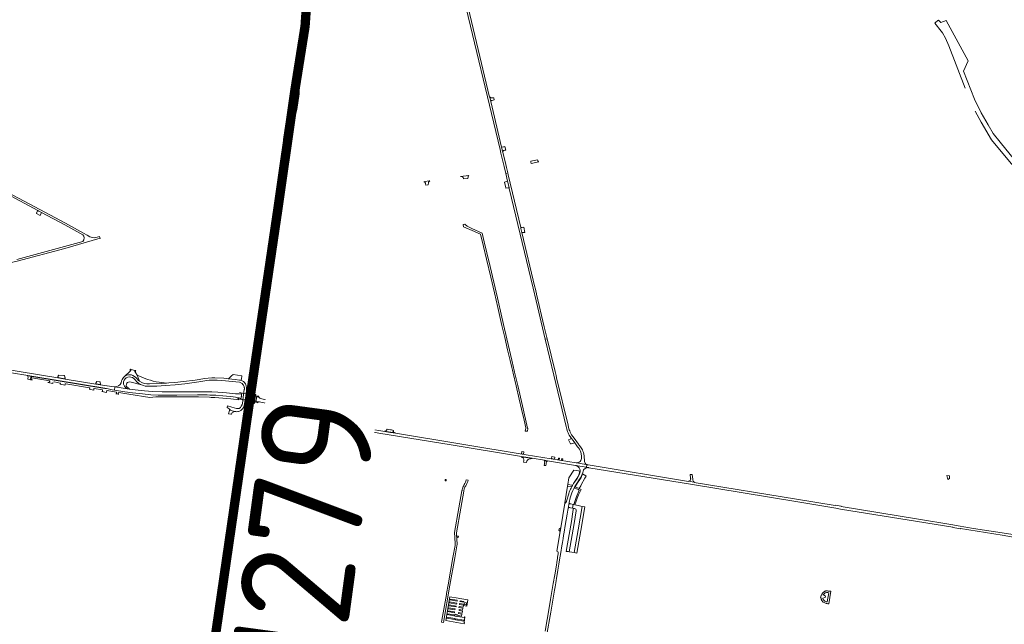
# Model space of a CAD drawing. Header units: metres. Extents: x 166325 to 190320, y 381923 to 404576.
# Tile 689 of 1056: x 173423 to 175004, y 392980 to 393951. Entities that reach past the tile are written whole.
import ezdxf

# ---------------------------------------------------------------- set-up
doc = ezdxf.new("R2010")
doc.units = ezdxf.units.M
for name, color, linetype, lineweight in [('B-WE-OG-WATER_BEEK-GV', 8, 'Continuous', 18), ('B-WE-VH-VERHARDING_ASFALT-GV', 8, 'Continuous', 18), ('B-WE-VH-VERHARDING_BETON-GV', 8, 'Continuous', 18), ('B-WE-VH-VERHARDING_BETONSTRAATSTEEN-GV', 8, 'Continuous', 18), ('B-WE-VH-VERHARDING_GESLOTEN-GV', 8, 'Continuous', 18), ('B-WE-VH-VERHARDING_HALFVERHARDING-GV', 8, 'Continuous', 18), ('B-WE-VH-VERHARDING_N-WEG', 8, 'Continuous', 18), ('B-WE-VH-VERHARDING_STRAATBAKSTEEN-GV', 8, 'Continuous', 18), ('X-XX-AL-TEKENBLAD-T50', 4, 'Continuous', 50)]:
    doc.layers.add(name, color=color, linetype=linetype, lineweight=lineweight)
doc.styles.add('NLCS-ISO-M500-T50', font='NLCS-ISO.ttf', dxfattribs={"height": 2.5})

msp = doc.modelspace()

# ---------------------------------------------------------------- linework, layer by layer
at = {"layer": 'B-WE-OG-WATER_BEEK-GV', "flags": 128}
for points in [[(175034.376, 393709.429), (174997.096, 393754.862), (174986.182, 393768.848), (174978.013, 393782.385), (174966.877, 393801.989), (174956.272, 393824.013), (174938.526, 393868.783), (174945.902, 393885.418), (174910.638, 393950.269), (174901.766, 393946.761), (174898.024, 393950.659), (174897.078, 393949.923), (174896.897, 393950.108), (174893.212, 393946.839), (174893.389, 393946.65), (174892.326, 393945.707)], [(174892.326, 393945.707), (174902.435, 393932.977), (174904.444, 393930.096), (174909.538, 393921.634), (174914.953, 393909.685), (174940.966, 393841.383)], [(174957.077, 393804.446), (174966.793, 393786.954), (174983.56, 393758.224), (174999.089, 393739.668), (175015.45, 393720.116), (175053.823, 393674.263), (175069.428, 393656.347), (175079.446, 393646.114), (175113.532, 393612.094), (175133.162, 393592.501), (175142.083, 393583.598), (175158.272, 393567.398), (175192.448, 393533.083), (175193.307, 393532.19), (175201.776, 393523.865), (175256.749, 393462.868), (175285.01, 393431.983), (175292.175, 393424.61), (175315.379, 393399.935), (175320.965, 393394.983), (175390.783, 393324.239), (175435.5, 393279.357)]]:
    msp.add_lwpolyline(points, dxfattribs=at)
at = {"layer": 'B-WE-VH-VERHARDING_ASFALT-GV', "flags": 128}
for points in [[(174132.775, 394014.538), (174129.618, 394013.787), (174132.953, 393999.613), (174194.053, 393742.751), (174195.502, 393736.888), (174200.552, 393715.763), (174202.695, 393706.797), (174203.205, 393704.665), (174206.377, 393705.419), (174204.265, 393714.299), (174203.221, 393718.688), (174198.475, 393738.631), (174198.157, 393739.969), (174196.874, 393745.358), (174196.599, 393746.514), (174179.136, 393819.849), (174179.072, 393820.119), (174177.475, 393826.824), (174177.391, 393827.178)], [(174256.403, 393723.273), (174256.189, 393723.287), (174255.851, 393723.374), (174255.541, 393723.535), (174255.276, 393723.762), (174255.07, 393724.043), (174254.72, 393724.795), (174254.01, 393726.32), (174243.331, 393724.27), (174243.592, 393722.766), (174243.955, 393720.674)], [(174229.217, 393609.418), (174227.624, 393616.113), (174227.253, 393617.672), (174207.15, 393702.171), (174206.377, 393705.419), (174203.205, 393704.665), (174206.179, 393692.223), (174208.595, 393682.115), (174208.967, 393680.561), (174247.32, 393520.131), (174251.98, 393500.057), (174266.728, 393438.271), (174269.802, 393439.013), (174265.173, 393458.193), (174252.668, 393510.846), (174252.569, 393511.263), (174250.275, 393520.904), (174250.039, 393521.895)], [(173598.221, 393358.272), (173595.923, 393358.617), (173575.454, 393361.77), (173574.708, 393356.713), (173591.728, 393354.019), (173603.929, 393352.222), (173619.782, 393350.348), (173633.385, 393349.207), (173644.976, 393348.609), (173658.363, 393348.353), (173674.786, 393348.409), (173708.324, 393348.912), (173723.631, 393348.714), (173727.931, 393348.559), (173730.795, 393348.456), (173737.695, 393348.207), (173748.746, 393347.478), (173760.56, 393346.314), (173765.374, 393345.877), (173769.318, 393345.262), (173773.239, 393344.326), (173775.004, 393343.931), (173778.035, 393343.263), (173777.984, 393342.809), (173778.048, 393343.26), (173778.714, 393347.728), (173779.082, 393350.194), (173778.93, 393350.22), (173778.741, 393350.252), (173774.9, 393350.78), (173771.752, 393350.382), (173768.944, 393350.393), (173754.872, 393352.115), (173741.091, 393353.152), (173731.387, 393353.55), (173728.5, 393353.669), (173726.112, 393353.767), (173715.676, 393354.034), (173665.118, 393353.514), (173651.379, 393353.558), (173636.063, 393354.267), (173623.122, 393355.214), (173608.209, 393356.775)], [(173803.116, 393345.412), (173803.294, 393346.644), (173779.269, 393351.449), (173779.061, 393350.052), (173778.048, 393343.26), (173777.883, 393342.098), (173801.972, 393337.523), (173802.127, 393338.588), (173802.414, 393340.572), (173802.792, 393343.174)], [(173985.709, 393294.065), (173984.883, 393289.365), (173991.679, 393288.188), (173991.787, 393288.336), (173991.94, 393288.731), (173999.339, 393287.53), (174115.63, 393268.418), (174228.45, 393249.936), (174245.672, 393247.321), (174265.216, 393243.833), (174270.06, 393243.037), (174315.151, 393235.627), (174332.684, 393232.525), (174333.298, 393236.638), (174332.083, 393236.846), (174332.154, 393237.318), (174316.644, 393239.973), (174316.576, 393239.491), (174235.881, 393252.749), (174025.908, 393287.204), (174017.871, 393288.645), (173999.652, 393291.634)], [(174135.701, 393194.209), (174135.725, 393194.359), (174135.967, 393195.612), (174136.285, 393196.849), (174136.677, 393198.065), (174137.143, 393199.256), (174137.679, 393200.416), (174138.285, 393201.542), (174138.982, 393202.804), (174139.948, 393204.692), (174140.841, 393206.615), (174141.662, 393208.57), (174142.173, 393209.905), (174142.869, 393211.908), (174139.878, 393212.403), (174139.178, 393210.491), (174138.409, 393208.603), (174137.572, 393206.744), (174136.669, 393204.915), (174135.701, 393203.121), (174135.654, 393203.036), (174135.01, 393201.794), (174134.439, 393200.517), (174134.056, 393199.532), (174133.616, 393198.204), (174133.252, 393196.854), (174132.966, 393195.485), (174132.841, 393194.716), (174128.046, 393167.7), (174121.152, 393127.879), (174121.12, 393126.715), (174121.163, 393124.635), (174121.261, 393122.973), (174121.434, 393120.031), (174121.652, 393116.303), (174121.808, 393113.646), (174121.96, 393112.309), (174122.031, 393110.966), (174122.022, 393109.62), (174121.934, 393108.278), (174121.803, 393107.191), (174118.362, 393087.587), (174110.726, 393043.676), (174108.313, 393029.907), (174108.003, 393028.136), (174100.773, 392986.868), (174100.269, 392983.993), (174103.182, 392983.538), (174113.597, 393043.175), (174121.233, 393087.087), (174124.702, 393106.678), (174124.745, 393106.917), (174124.939, 393108.269), (174125.054, 393109.629), (174125.089, 393110.994), (174125.044, 393112.358), (174124.92, 393113.718), (174124.468, 393119.565), (174124.216, 393122.823), (174124.065, 393124.777), (174124.025, 393126.704), (174124.05, 393127.589), (174130.907, 393167.198)], [(174311.978, 393166.582), (174313.026, 393166.383), (174313.768, 393166.227), (174314.806, 393165.938), (174315.92, 393165.225), (174316.354, 393164.34), (174316.571, 393163.743), (174316.571, 393162.695), (174312.898, 393142.348), (174305.19, 393096.772), (174305.402, 393096.735), (174313.016, 393095.54), (174319.263, 393131.981), (174325.829, 393169.676), (174319.569, 393171.073), (174314.369, 393172.233), (174316.247, 393177.966), (174318.009, 393182.782), (174319.124, 393185.679), (174320.2, 393188.182), (174321.708, 393191.531), (174324.212, 393196.916), (174321.093, 393198.395), (174314.684, 393201.453), (174314.577, 393201.28), (174313.328, 393199.166), (174316.601, 393197.992), (174319.915, 393196.814), (174320.358, 393196.493), (174320.8, 393195.985), (174320.929, 393195.619), (174320.929, 393195.274), (174320.929, 393194.909), (174320.741, 393194.514), (174320.158, 393193.387), (174316.113, 393183.916), (174313.391, 393175.987), (174312.374, 393172.7), (174311.698, 393172.885), (174310.612, 393166.843)], [(174313.016, 393095.54), (174317.44, 393094.846), (174323.676, 393131.219), (174330.241, 393168.908), (174325.829, 393169.676), (174319.263, 393131.981)], [(174303.222, 393097.111), (174305.19, 393096.772), (174312.898, 393142.348), (174316.571, 393162.695), (174316.571, 393163.743), (174316.354, 393164.34), (174315.92, 393165.225), (174314.806, 393165.938), (174313.768, 393166.227), (174313.026, 393166.383), (174311.978, 393166.582), (174311.722, 393164.854), (174311.032, 393160.865), (174308.554, 393145.653), (174302.421, 393109.833), (174300.421, 393097.595)], [(174127.159, 393121.957), (174125.637, 393122.077), (174124.875, 393122.21), (174124.216, 393122.823), (174124.468, 393119.565), (174127.024, 393119.656)], [(174290.469, 393129.342), (174291.451, 393135.111), (174291.197, 393134.833), (174290.785, 393134.476), (174290.281, 393134.161), (174289.633, 393134.017), (174289.007, 393134.017), (174288.581, 393131.114), (174288.834, 393131.114), (174289.516, 393130.745), (174289.939, 393130.35), (174290.291, 393129.915)]]:
    msp.add_lwpolyline(points, close=True, dxfattribs=at)
for points in [[(174330.894, 393239.281), (174330.33, 393240.471), (174329.922, 393241.723), (174329.163, 393250.781), (174328.052, 393256.314), (174327.281, 393258.438), (174326.362, 393260.502), (174324.312, 393263.882), (174321.675, 393267.576), (174320.801, 393268.647), (174319.973, 393269.753), (174312.913, 393279.343), (174310.916, 393282.015), (174309.053, 393284.782), (174306.943, 393288.882), (174305.98, 393290.894), (174305.251, 393293.002), (174304.173, 393296.733), (174303.233, 393300.501), (174284.977, 393376.14), (174284.064, 393379.92), (174282.467, 393386.538), (174269.802, 393439.013), (174266.728, 393438.271), (174280.484, 393380.645), (174300.232, 393297.913), (174301.333, 393293.882), (174302.551, 393289.885)], [(173356.618, 393392.927), (173435.442, 393380.005), (173441.968, 393378.935), (173559.379, 393359.688), (173564.807, 393358.764), (173564.717, 393358.373), (173571.333, 393357.247), (173574.708, 393356.713), (173575.454, 393361.77), (173570.557, 393362.512), (173563.018, 393363.368), (173562.618, 393363.325), (173552.087, 393365.084), (173544.682, 393366.294), (173495.678, 393374.299), (173483.731, 393376.251), (173329.87, 393401.386)], [(173605.961, 393375.049), (173608.274, 393372.854), (173611.011, 393369.965), (173614.064, 393367.171), (173618.358, 393364.85)], [(173614.851, 393371.083), (173614.253, 393371.579), (173613.678, 393372.103), (173610.845, 393375.069)], [(173775.499, 393372.685), (173768.615, 393373.463), (173757.72, 393374.708), (173757.685, 393374.712), (173754.036, 393375.146), (173750.38, 393375.615), (173735.861, 393376.499), (173734.052, 393376.486), (173731.028, 393376.387), (173725.535, 393375.955), (173720.077, 393375.2), (173704.271, 393372.75), (173685.739, 393370.252), (173671.564, 393368.698), (173662.051, 393367.995), (173658.289, 393367.717), (173654.797, 393367.459), (173649.626, 393367.135), (173631.204, 393366.355)], [(173575.454, 393361.77), (173595.923, 393358.617)], [(173586.321, 393371.611), (173585.433, 393368.303)], [(173630.29, 393362.613), (173642.917, 393362.967), (173657.038, 393363.766), (173672.306, 393364.997), (173687.65, 393366.723), (173710.16, 393369.777), (173723.105, 393371.814), (173726.847, 393372.287), (173730.606, 393372.595), (173733.615, 393372.721), (173736.628, 393372.741), (173739.64, 393372.654), (173747.166, 393372.101), (173775.509, 393369.043), (173776.775, 393368.69), (173777.94, 393368.2), (173779.682, 393367.103), (173781.151, 393365.697), (173782.147, 393364.312), (173782.704, 393363.232), (173783.181, 393361.944), (173783.385, 393360.649), (173783.447, 393360.048), (173783.496, 393359.415), (173783.477, 393358.82), (173783.437, 393358.075), (173783.372, 393357.35), (173781.084, 393340.861), (173780.796, 393338.379), (173780.568, 393336.661), (173780.325, 393335.145), (173779.86, 393333.555), (173779.548, 393332.71), (173779.164, 393331.719), (173778.571, 393330.616), (173777.879, 393329.494), (173777.236, 393328.741), (173776.556, 393328.079), (173775.775, 393327.539), (173774.914, 393327.138), (173773.999, 393326.887), (173773.054, 393326.793), (173772.399, 393326.821), (173770.806, 393327.042), (173763.271, 393329.097), (173756.566, 393331.145), (173755.956, 393328.347), (173759.066, 393326.392), (173760.154, 393325.382), (173761.385, 393324.454), (173762.705, 393323.658), (173764.072, 393323.094), (173765.753, 393322.559), (173767.475, 393322.179)], [(173767.475, 393322.179), (173767.94, 393322.104), (173769.694, 393321.924), (173771.458, 393321.903), (173773.217, 393322.042), (173774.092, 393322.225), (173775.439, 393322.639), (173776.732, 393323.203), (173777.952, 393323.91), (173779.084, 393324.75), (173780.256, 393326.262), (173781.809, 393328.725), (173782.592, 393330.323), (173783.26, 393331.92), (173784.17, 393337.871), (173784.518, 393340.15), (173784.544, 393340.318), (173786.116, 393350.599), (173786.216, 393351.25), (173786.829, 393356.444)], [(173806.377, 393344.949), (173803.662, 393345.507), (173803.146, 393345.617), (173803.116, 393345.412), (173802.965, 393344.366), (173802.792, 393343.174), (173802.414, 393340.572), (173802.244, 393339.4), (173802.127, 393338.588), (173802.075, 393338.228), (173805.019, 393337.676), (173805.362, 393337.598), (173805.381, 393337.737), (173807.842, 393337.708), (173810.099, 393337.401)], [(173880.668, 393320.13), (173866.38, 393325.253), (173845.857, 393332.355), (173833.09, 393336.48), (173822.048, 393339.653), (173811.448, 393342.417), (173809.464, 393343.067), (173808.462, 393343.668), (173807.288, 393344.762), (173806.377, 393344.949)], [(173852.715, 393324.528), (173862.492, 393321.238), (173872.981, 393317.468)], [(173952.942, 393294.897), (173981.234, 393289.997), (173984.883, 393289.365), (173985.709, 393294.065), (173985.519, 393294.453), (173966.244, 393297.814), (173965.428, 393297.956), (173952.786, 393300.16)], [(174306.252, 393282.533), (174308.303, 393279.715), (174309.068, 393278.664), (174311.334, 393275.551), (174313.946, 393271.963), (174318.533, 393265.662)], [(174323.752, 393256.974), (174324.883, 393250.752), (174324.936, 393248.718), (174324.731, 393246.693), (174324.294, 393245.114), (174323.591, 393243.633)], [(174268.759, 392961.307), (174275.527, 393000.076), (174281.428, 393035.121), (174282.323, 393040.526), (174283.412, 393046.923), (174284.045, 393050.73), (174284.584, 393054.055), (174286.696, 393067.392), (174288.426, 393077.034), (174289.566, 393083.816), (174290.791, 393090.106), (174292.259, 393098.693), (174292.769, 393103.222), (174293.738, 393109.224), (174294.177, 393112.005), (174295.2, 393117.979), (174296.015, 393122.89), (174296.902, 393128.372), (174298.748, 393138.919), (174301.781, 393157.181), (174302.79, 393163.467), (174303.242, 393166.604), (174304.976, 393176.035), (174306.881, 393183.801), (174307.666, 393186.512), (174309.341, 393191.524), (174310.979, 393195.441), (174312.982, 393199.357), (174314.239, 393201.484), (174318.301, 393208.076), (174321.747, 393213.406), (174323.829, 393216.424), (174324.599, 393217.8), (174326.197, 393221.503), (174326.367, 393222.233), (174327.338, 393226.39), (174327.885, 393227.708), (174328.258, 393228.397), (174329.3, 393229.385), (174330.14, 393230.069), (174331.505, 393231.047), (174332.382, 393231.524), (174333.167, 393231.793), (174333.915, 393231.97), (174335.242, 393232.072), (174332.684, 393232.525), (174315.151, 393235.627), (174316.192, 393235.351), (174316.408, 393235.272), (174317.026, 393235.042), (174317.886, 393234.579), (174319.024, 393233.768), (174319.891, 393233.036), (174320.5, 393232.44), (174321.018, 393231.719), (174321.784, 393230.627), (174322.347, 393229.535), (174322.652, 393227.797), (174322.703, 393226.617), (174322.591, 393225.195), (174322.37, 393223.808), (174321.85, 393222.092), (174321.051, 393220.414), (174319.935, 393218.253), (174317.862, 393214.561), (174312.246, 393206.307), (174310.389, 393203.577), (174309.236, 393201.54), (174309.162, 393201.404), (174308.084, 393199.326), (174307.077, 393197.212), (174306.143, 393195.065), (174305.283, 393192.888), (174304.498, 393190.682), (174304.28, 393190.026), (174300.974, 393178.001), (174300.774, 393177.42), (174300.5, 393176.87), (174300.158, 393176.361), (174299.752, 393175.9), (174299.289, 393175.497), (174298.966, 393175.281), (174298.778, 393175.156), (174298.223, 393174.883), (174291.451, 393135.111), (174290.469, 393129.342), (174285.119, 393097.925), (174286.915, 393097.572), (174287.553, 393096.501), (174287.14, 393093.718), (174286.248, 393088.191), (174286.248, 393086.696), (174285.161, 393079.817), (174284.504, 393075.164), (174281.86, 393059.744), (174279.599, 393046.071), (174277.394, 393032.976), (174275.326, 393020.271), (174272.514, 393003.645), (174269.73, 392987.879), (174266.394, 392969.379)], [(174316.644, 393239.973), (174332.154, 393237.318), (174333.757, 393237.044)], [(175079.414, 393115.159), (175000.317, 393127.439), (174954.675, 393134.43), (174929.8, 393138.587), (174921.037, 393139.961), (174863.108, 393149.623), (174741.67, 393169.556), (174741.732, 393169.935), (174732.191, 393171.502), (174732.11, 393171.014), (174670.376, 393181.171), (174505.635, 393208.32), (174505.711, 393208.782), (174496.632, 393210.261), (174496.555, 393209.79), (174335.478, 393236.274), (174334.093, 393236.502), (174333.298, 393236.638), (174332.684, 393232.525), (174335.242, 393232.072), (174335.702, 393232.059), (174336.221, 393232.034), (174336.803, 393231.979), (174500.083, 393205.305), (174668.955, 393177.478), (174733.317, 393166.931), (174741.017, 393165.592), (174878.122, 393143.152), (174921.078, 393136.22), (174921.009, 393135.79), (174930.699, 393134.226), (174933.241, 393133.816), (174933.33, 393134.37), (175000.237, 393123.573), (175018.912, 393120.525)], [(174500.244, 393214.234), (174499.861, 393212.226), (174499.256, 393211.17), (174498.822, 393210.735), (174498.472, 393210.48), (174497.736, 393210.356), (174496.632, 393210.261), (174505.711, 393208.782), (174504.801, 393209.882), (174504.291, 393210.714), (174503.907, 393211.719), (174503.843, 393212.531), (174503.757, 393213.422), (174502.799, 393220.912)], [(174502.799, 393220.912), (174499.463, 393220.937), (174500.093, 393214.973)]]:
    msp.add_lwpolyline(points, dxfattribs=at)
at = {"layer": 'B-WE-VH-VERHARDING_ASFALT-GV'}
for points in [[(173590.851, 393378.39, 0.15464171), (173586.321, 393371.611)], [(173589.503, 393369.771, -0.59203743), (173605.961, 393375.049)], [(173592.448, 393379.49, 0.03604023), (173590.851, 393378.39)], [(173602.015, 393380.805, 0.16859039), (173592.448, 393379.49)], [(173610.845, 393375.069, 0.11284875), (173602.015, 393380.805)], [(173585.433, 393368.303, -0.28646881), (173575.454, 393361.77)], [(173595.923, 393358.617, -0.35052708), (173589.503, 393369.771)], [(173618.358, 393364.85, 0.1157254), (173630.29, 393362.613)], [(173779.106, 393371.832, 0.07741298), (173775.499, 393372.685)], [(173782.929, 393369.349, 0.09546713), (173779.106, 393371.832)], [(173786.829, 393356.444, 0.2583374), (173782.929, 393369.349)], [(173810.099, 393337.401, -0.02870184), (173852.715, 393324.528)], [(173872.981, 393317.468, 0.04473203), (173952.942, 393294.897)], [(173952.786, 393300.16, -0.04239994), (173880.668, 393320.13)], [(174302.551, 393289.885, 0.06900322), (174306.252, 393282.533)], [(174318.533, 393265.662, -0.08046094), (174323.752, 393256.974)], [(174321.314, 393240.752, -0.13167122), (174316.644, 393239.973)], [(174323.591, 393243.633, -0.21634763), (174321.314, 393240.752)], [(174333.757, 393237.044, -0.22589653), (174330.894, 393239.281)], [(174500.093, 393214.973, -0.05251695), (174500.244, 393214.234)]]:
    msp.add_lwpolyline(points, format="xyb", dxfattribs=at)
at = {"layer": 'B-WE-VH-VERHARDING_BETON-GV', "flags": 128}
for points in [[(173887.152, 394040.716), (173886.013, 394040.716), (173884.671, 394040.715), (173881.588, 394040.714), (173881.219, 394040.714), (173881.213, 394034.168), (173880.924, 394018.346), (173880.172, 394000.187), (173878.882, 393979.596), (173877.386, 393962.634), (173876.105, 393949.578), (173875.963, 393948.217), (173875.27, 393941.593), (173875.621, 393941.548), (173878.701, 393941.147), (173879.814, 393941.002), (173880.026, 393942.638), (173880.795, 393948.633), (173882.438, 393962.413), (173883.826, 393976.281), (173885.16, 393991.286), (173886.33, 394008.82), (173886.989, 394027.747)], [(173879.814, 393941.002), (173878.701, 393941.147), (173875.621, 393941.548), (173875.27, 393941.593), (173875.24, 393941.301), (173875.017, 393939.17), (173873.647, 393927.479), (173871.239, 393908.945), (173866.723, 393876.426), (173861.894, 393843.156), (173861.792, 393842.461), (173862.227, 393842.397), (173865.184, 393841.961), (173865.778, 393841.874), (173868.58, 393860.737), (173872.732, 393889.496), (173877.281, 393922.192), (173878.778, 393933.023)], [(173884.297, 393940.419), (173883.866, 393940.475), (173880.94, 393940.855), (173879.814, 393941.002), (173878.778, 393933.023), (173877.281, 393922.192), (173872.732, 393889.496), (173868.58, 393860.737), (173865.778, 393841.874), (173866.335, 393841.792), (173869.304, 393841.355), (173869.75, 393841.289), (173871.318, 393852), (173872.013, 393856.496), (173875.854, 393882.894), (173879.419, 393907.083), (173883.409, 393934.41)], [(173872.013, 393856.496), (173871.318, 393852), (173869.75, 393841.289), (173869.373, 393838.713), (173864.824, 393807.448), (173860.825, 393781), (173860.366, 393777.308), (173860.773, 393777.275), (173861.474, 393781.925), (173867.746, 393807.05), (173871.404, 393832.221), (173871.439, 393839.05), (173871.711, 393851.487), (173872.433, 393856.402)], [(173865.778, 393841.874), (173865.184, 393841.961), (173862.227, 393842.397), (173861.792, 393842.461), (173857.466, 393813.136), (173856.762, 393808.249), (173850.504, 393765.48), (173847.27, 393743.51), (173847.683, 393743.45), (173850.669, 393743.014), (173851.263, 393742.927), (173857.619, 393786.524), (173864.716, 393834.73)], [(173869.75, 393841.289), (173869.304, 393841.355), (173866.335, 393841.792), (173865.778, 393841.874), (173864.716, 393834.73), (173857.619, 393786.524), (173851.263, 393742.927), (173851.805, 393742.848), (173854.787, 393742.413), (173855.219, 393742.35), (173856.486, 393750.968), (173860.366, 393777.308), (173860.825, 393781), (173864.824, 393807.448), (173869.373, 393838.713)], [(173857.466, 393813.136), (173857.042, 393813.167), (173856.251, 393808.23), (173850.21, 393784.229), (173846.518, 393759.043), (173846.089, 393738.753), (173845.406, 393734.084), (173845.866, 393734.033), (173846.536, 393738.522), (173847.27, 393743.51), (173850.504, 393765.48), (173856.762, 393808.249)], [(173851.263, 393742.927), (173850.669, 393743.014), (173847.683, 393743.45), (173847.27, 393743.51), (173846.536, 393738.522), (173845.866, 393734.033), (173845.253, 393729.513), (173839.141, 393688.004), (173833.796, 393651.754), (173832.737, 393644.586), (173833.165, 393644.523), (173836.166, 393644.08), (173836.76, 393643.993), (173842.136, 393680.535), (173850.369, 393736.8)], [(173855.219, 393742.35), (173854.787, 393742.413), (173851.805, 393742.848), (173851.263, 393742.927), (173850.369, 393736.8), (173842.136, 393680.535), (173836.76, 393643.993), (173837.264, 393643.918), (173840.224, 393643.482), (173840.675, 393643.415), (173844.436, 393668.983), (173851.121, 393714.474)], [(173449.453, 393640.277), (173455.333, 393637.067), (173457.737, 393641.578), (173453.342, 393643.921), (173451.85, 393644.725), (173449.882, 393641.072)], [(173836.76, 393643.993), (173836.166, 393644.08), (173833.165, 393644.523), (173832.737, 393644.586), (173830.825, 393631.649), (173826.051, 393599.342), (173820.715, 393562.778), (173819.588, 393555.007), (173818.201, 393545.676), (173818.622, 393545.614), (173821.573, 393545.179), (173822.166, 393545.092), (173823.235, 393552.395), (173825.999, 393571.144), (173828.921, 393590.965), (173835.189, 393633.316)], [(173838.843, 393630.961), (173840.675, 393643.415), (173840.224, 393643.482), (173837.264, 393643.918), (173836.76, 393643.993), (173835.189, 393633.316), (173828.921, 393590.965), (173825.999, 393571.144), (173823.235, 393552.395), (173822.166, 393545.092), (173822.728, 393545.009), (173825.711, 393544.57), (173826.118, 393544.51), (173828.593, 393561.536), (173836.09, 393612.247)], [(174134.603, 393622.656), (174135.15, 393618.737), (174139.001, 393617.345), (174149.031, 393612.883), (174162.792, 393606.742), (174167.646, 393587.173), (174172.27, 393566.918), (174179.132, 393537.857), (174185.021, 393512.506), (174190.35, 393489.375), (174197.067, 393460.217), (174201.686, 393440.782), (174206.235, 393421.124), (174210.193, 393404.165), (174212.873, 393393.012), (174213.388, 393390.749), (174213.978, 393388.42), (174214.525, 393385.681), (174214.969, 393383.744), (174219.968, 393363.347), (174224.911, 393341.834), (174228.626, 393326.086), (174232.726, 393308.02), (174235.59, 393296.212), (174235.297, 393295.504), (174234.291, 393290.848), (174237.759, 393290.468), (174238.091, 393290.415), (174238.437, 393294.914), (174237.971, 393295.553), (174230.083, 393331.041), (174222.497, 393363.692), (174217.432, 393385.238), (174216.847, 393387.972), (174216.691, 393388.72), (174216.364, 393390.259), (174215.917, 393392.544), (174215.862, 393392.822), (174212.958, 393404.817), (174201.374, 393454.751), (174196.903, 393473.797), (174189.752, 393504.754), (174178.05, 393554.896), (174172.835, 393577.088), (174168.79, 393594.609), (174165.439, 393608.84), (174148.69, 393616.01), (174141.006, 393619.852), (174138.264, 393622.527), (174137.602, 393623.173), (174137.565, 393623.166), (174134.848, 393622.687)], [(173822.166, 393545.092), (173821.573, 393545.179), (173818.622, 393545.614), (173818.201, 393545.676), (173815.264, 393525.904), (173810.88, 393496.019), (173806.224, 393464.346), (173803.643, 393446.702), (173804.045, 393446.643), (173807.035, 393446.206), (173807.629, 393446.119), (173812.253, 393477.804), (173817.9, 393515.924)], [(173826.118, 393544.51), (173825.711, 393544.57), (173822.728, 393545.009), (173822.166, 393545.092), (173817.9, 393515.924), (173812.253, 393477.804), (173807.629, 393446.119), (173808.206, 393446.035), (173811.179, 393445.6), (173811.589, 393445.54), (173812.321, 393450.499), (173817.49, 393485.679), (173822.322, 393518.389)], [(173807.629, 393446.119), (173807.035, 393446.206), (173804.045, 393446.643), (173803.643, 393446.702), (173802.651, 393439.922), (173798.165, 393409.261), (173793.631, 393378.652), (173791.755, 393365.886), (173789.738, 393352.157), (173789.713, 393351.988), (173789.415, 393349.956), (173789.095, 393347.776), (173789.499, 393347.716), (173792.453, 393347.281), (173793.047, 393347.194), (173793.349, 393349.217), (173796.257, 393368.717), (173801.829, 393406.632), (173807.279, 393443.724)], [(173811.589, 393445.54), (173811.179, 393445.6), (173808.206, 393446.035), (173807.629, 393446.119), (173807.279, 393443.724), (173801.829, 393406.632), (173796.257, 393368.717), (173793.349, 393349.217), (173793.047, 393347.194), (173793.644, 393347.106), (173796.615, 393346.669), (173797.042, 393346.606), (173797.312, 393348.418), (173797.582, 393350.234), (173797.6, 393350.35), (173799.346, 393362.446), (173799.857, 393365.913), (173807.294, 393416.448)], [(173793.047, 393347.194), (173792.453, 393347.281), (173789.499, 393347.716), (173789.095, 393347.776), (173787.903, 393339.647), (173787.593, 393337.556), (173784.84, 393318.948), (173781.851, 393298.76), (173777.572, 393269.253), (173776.489, 393261.91), (173774.564, 393248.831), (173774.958, 393248.773), (173777.91, 393248.341), (173778.504, 393248.253), (173781.609, 393269.257), (173786.894, 393305.483), (173791.81, 393338.898)], [(173795.452, 393335.918), (173795.773, 393338.077), (173797.042, 393346.606), (173796.615, 393346.669), (173793.644, 393347.106), (173793.047, 393347.194), (173791.81, 393338.898), (173786.894, 393305.483), (173781.609, 393269.257), (173778.504, 393248.253), (173779.081, 393248.169), (173782.026, 393247.737), (173782.484, 393247.67), (173785.324, 393266.715), (173787.522, 393282.012), (173792.067, 393312.849), (173792.805, 393317.879)], [(174025.984, 393287.668), (174023.592, 393289.202), (174021.873, 393289.616), (174023.136, 393290.506), (174022.981, 393291.744), (174019.515, 393292.696), (174017.956, 393293), (174012.827, 393293.996), (174010.854, 393290.838), (174008.24, 393290.579), (174017.928, 393288.99), (174018.586, 393288.882), (174025.15, 393287.805)], [(173778.504, 393248.253), (173777.91, 393248.341), (173774.958, 393248.773), (173774.564, 393248.831), (173769.3, 393213.075), (173763.224, 393171.746), (173759.991, 393149.901), (173760.39, 393149.843), (173763.435, 393149.384), (173763.943, 393149.321), (173767.202, 393170.787), (173773.066, 393211.072)], [(173782.484, 393247.67), (173782.026, 393247.737), (173779.081, 393248.169), (173778.504, 393248.253), (173773.066, 393211.072), (173767.202, 393170.787), (173763.943, 393149.321), (173764.573, 393149.21), (173767.465, 393148.804), (173767.865, 393148.745), (173771.109, 393170.634), (173778.862, 393223.392)], [(174107.727, 393210.832), (174107.296, 393212.288), (174107.206, 393212.984), (174106.081, 393212.999), (174105.988, 393210.838)], [(173763.943, 393149.321), (173763.435, 393149.384), (173760.39, 393149.843), (173759.991, 393149.901), (173756.247, 393124.606), (173750.012, 393082.02), (173747.975, 393068.19), (173745.439, 393050.974), (173745.86, 393050.912), (173748.832, 393050.472), (173749.426, 393050.384), (173750.504, 393057.829), (173758.48, 393112.363)], [(173767.865, 393148.745), (173767.465, 393148.804), (173764.573, 393149.21), (173763.943, 393149.321), (173758.48, 393112.363), (173750.504, 393057.829), (173749.426, 393050.384), (173749.958, 393050.306), (173752.945, 393049.864), (173753.35, 393049.804), (173756.072, 393068.266), (173756.268, 393069.593), (173762.42, 393112.002)], [(173749.426, 393050.384), (173748.832, 393050.472), (173745.86, 393050.912), (173745.439, 393050.974), (173744.119, 393042.014), (173737.542, 392997.719), (173733.576, 392969.511), (173730.996, 392952.032), (173731.451, 392951.966), (173734.399, 392951.517), (173734.993, 392951.43), (173740.296, 392987.464), (173742.752, 393004.307)], [(173753.35, 393049.804), (173752.945, 393049.864), (173749.958, 393050.306), (173749.426, 393050.384), (173742.752, 393004.307), (173740.296, 392987.464), (173734.993, 392951.43), (173735.53, 392951.35), (173738.482, 392950.931), (173738.922, 392950.866), (173740.723, 392963.166), (173745.2, 392994.654), (173749.797, 393025.712)]]:
    msp.add_lwpolyline(points, close=True, dxfattribs=at)
msp.add_lwpolyline([(173882.438, 393962.413), (173880.795, 393948.633), (173880.026, 393942.638), (173879.814, 393941.002), (173880.94, 393940.855), (173883.866, 393940.475), (173884.297, 393940.419), (173885.308, 393947.267), (173886.236, 393953.55)], dxfattribs=at)
at = {"layer": 'B-WE-VH-VERHARDING_BETONSTRAATSTEEN-GV', "flags": 128}
for points in [[(174079.063, 393689.433), (174079.16, 393689.83), (174079.37, 393690.412), (174079.654, 393690.962), (174080.006, 393691.47), (174080.42, 393691.929), (174080.89, 393692.331), (174081.408, 393692.669), (174080.154, 393692.487), (174073.441, 393691.513), (174071.743, 393691.267), (174072.226, 393691.132), (174072.681, 393690.922), (174073.096, 393690.643), (174073.462, 393690.301), (174073.769, 393689.905), (174074.009, 393689.466), (174074.177, 393688.994), (174074.258, 393688.575), (174074.406, 393687.803), (174074.829, 393685.589), (174078.811, 393686.137)], [(174142.666, 393699.045), (174143.113, 393699.997), (174144.012, 393701.385), (174130.684, 393699.646), (174133.064, 393699.282), (174134.086, 393698.742), (174135, 393697.777), (174135.41, 393696.26), (174135.585, 393695.615), (174142.42, 393696.635)], [(174206.179, 393692.223), (174203.057, 393691.077), (174201.456, 393690.489), (174203.425, 393681.373), (174203.51, 393681.011), (174206.393, 393681.606), (174206.879, 393681.616), (174207.359, 393681.547), (174207.822, 393681.4), (174208.254, 393681.179), (174208.645, 393680.891), (174208.967, 393680.561), (174208.595, 393682.115)], [(174232.095, 393617.977), (174229.386, 393617.806), (174227.253, 393617.672), (174227.624, 393616.113), (174229.217, 393609.418), (174231.36, 393609.575), (174233.817, 393609.756)], [(173601.638, 393389.879), (173600.75, 393390.117), (173600.381, 393390.216), (173600.236, 393389.64), (173599.817, 393387.968), (173599.468, 393386.399), (173601.119, 393387.934)], [(173441.903, 393378.54), (173435.377, 393379.61), (173436.029, 393377.094), (173435.914, 393375.071), (173435.7, 393373.915), (173439.927, 393373.294), (173439.933, 393374.557), (173439.953, 393374.691), (173440.324, 393376.647)], [(173485.671, 393380.753), (173485.122, 393379.9), (173484.019, 393378.187), (173484.274, 393378.109), (173484.369, 393378.028), (173484.504, 393377.771), (173484.485, 393377.481), (173483.836, 393376.64), (173495.284, 393374.77), (173495.689, 393374.704), (173495.426, 393374.949), (173495.267, 393375.302), (173495.262, 393375.69), (173495.413, 393376.046), (173495.694, 393376.313), (173494.506, 393379.304), (173494.258, 393379.928)], [(173608.869, 393387.222), (173609.012, 393387.906), (173607.67, 393388.296), (173607.459, 393387.301), (173607.445, 393386.884), (173607.563, 393386.437), (173608.452, 393385.029), (173608.584, 393385.86)], [(173789.095, 393347.776), (173789.415, 393349.956), (173789.713, 393351.988), (173787.864, 393352.198), (173787.593, 393350.311), (173786.11, 393340.005), (173785.819, 393337.984), (173787.593, 393337.556), (173787.903, 393339.647)], [(173801.414, 393347.619), (173801.706, 393349.579), (173799.655, 393349.905), (173797.582, 393350.234), (173797.312, 393348.418), (173797.042, 393346.606), (173795.773, 393338.077), (173795.452, 393335.918), (173797.138, 393335.553), (173798.098, 393335.311), (173799.549, 393335.115), (173799.869, 393337.259)], [(173767.475, 393322.179), (173765.753, 393322.559), (173764.072, 393323.094), (173762.705, 393323.658), (173761.385, 393324.454), (173760.154, 393325.382), (173759.066, 393326.392), (173759.43, 393325.667), (173759.545, 393323.728), (173758.086, 393318.496), (173761.91, 393317.864), (173762.782, 393317.72), (173763.355, 393319.682), (173763.984, 393320.473), (173764.742, 393321.101), (173765.46, 393321.346)], [(173980.306, 393300.327), (173970.539, 393301.497), (173969.689, 393300.767), (173965.428, 393297.956), (173966.244, 393297.814), (173985.519, 393294.453), (173983.227, 393296.371), (173981.95, 393297.988)], [(174311.334, 393275.551), (174309.068, 393278.664), (174308.303, 393279.715), (174307.702, 393278.682), (174307.598, 393278.486), (174306.564, 393277.714), (174304.191, 393276.537), (174307.036, 393270.129), (174308.248, 393270.494), (174313.946, 393271.963)], [(174245.495, 393246.658), (174228.326, 393249.261), (174229.196, 393248.963), (174229.756, 393248.463), (174230.543, 393247.762), (174231.012, 393247.699), (174230.97, 393247.381), (174231.078, 393247.285), (174232.369, 393245.139), (174232.339, 393244.019), (174232.311, 393242.986), (174231.708, 393240.84), (174236.437, 393240.077), (174237.257, 393242.804), (174237.352, 393243.12), (174237.467, 393243.502), (174239.285, 393244.922), (174242.072, 393246.333), (174242.189, 393246.379), (174242.915, 393246.662)], [(174232.28, 393257.486), (174229.06, 393258.068), (174228.486, 393254.439), (174231.921, 393253.875), (174232.487, 393257.449)], [(174282.064, 393248.185), (174282.158, 393248.782), (174277.254, 393249.667), (174276.733, 393246.522), (174281.663, 393245.713)], [(174268.673, 393241.393), (174269.166, 393241.856), (174269.533, 393242.2), (174269.993, 393242.632), (174265.149, 393243.428), (174265.398, 393242.893), (174265.602, 393242.454), (174265.829, 393241.965), (174265.754, 393241.489), (174265.584, 393240.404), (174265.245, 393238.227), (174264.851, 393235.697), (174267.61, 393235.252), (174268.019, 393237.791), (174268.38, 393240.026)], [(174915.688, 393218.874), (174911.821, 393219.418), (174913.228, 393213.153), (174916.018, 393214.808)], [(174310.389, 393203.577), (174309.771, 393203.669), (174302.877, 393204.696), (174302.347, 393202.45), (174309.162, 393201.404), (174309.236, 393201.54)], [(173829.888, 393170.766), (173829.901, 393171.551), (173829.841, 393172.462), (173829.702, 393173.365), (173829.485, 393174.252), (173829.191, 393175.116), (173828.822, 393175.952), (173828.382, 393176.752), (173827.874, 393177.51), (173827.301, 393178.221), (173826.668, 393178.879), (173825.98, 393179.48), (173825.242, 393180.017), (173824.459, 393180.489), (173823.639, 393180.89), (173822.787, 393181.217), (173821.909, 393181.469), (173821.012, 393181.643), (173816.148, 393182.469), (173811.896, 393153.504), (173811.823, 393153.116), (173814.753, 393152.746), (173815.708, 393160.113), (173816.947, 393159.96), (173817.492, 393159.901), (173818.458, 393159.858), (173819.424, 393159.894), (173820.385, 393160.01), (173821.332, 393160.204), (173822.261, 393160.476), (173823.164, 393160.823), (173824.035, 393161.242), (173824.869, 393161.732), (173825.659, 393162.289), (173826.4, 393162.908), (173827.088, 393163.587), (173827.717, 393164.319), (173828.283, 393165.1), (173828.783, 393165.925), (173829.212, 393166.788), (173829.569, 393167.684)], [(173825.201, 393166.254), (173825.061, 393166.068), (173824.546, 393165.47), (173823.974, 393164.926), (173823.349, 393164.444), (173822.679, 393164.026), (173821.97, 393163.679), (173821.229, 393163.406), (173820.465, 393163.208), (173819.685, 393163.089), (173818.896, 393163.05), (173818.108, 393163.091), (173817.328, 393163.211), (173816.564, 393163.409), (173817.659, 393170.6), (173817.823, 393171.674), (173818.927, 393178.925), (173819.242, 393178.915), (173820.027, 393178.833), (173820.8, 393178.673), (173821.553, 393178.436), (173822.278, 393178.123), (173822.968, 393177.739), (173823.615, 393177.287), (173824.214, 393176.771), (173824.757, 393176.198), (173825.239, 393175.573), (173825.656, 393174.903), (173826.003, 393174.193), (173826.276, 393173.452), (173821.759, 393171.476), (173821.88, 393171.181), (173821.96, 393170.796), (173821.96, 393170.404), (173821.881, 393170.019), (173821.726, 393169.659), (173821.501, 393169.337)], [(173819.699, 393170.976), (173819.666, 393171.265), (173819.556, 393171.533), (173819.377, 393171.762), (173819.142, 393171.933), (173818.87, 393172.034), (173818.581, 393172.058), (173818.296, 393172.002), (173818.037, 393171.871), (173817.823, 393171.674), (173817.659, 393170.6), (173817.793, 393170.365), (173817.997, 393170.158), (173818.25, 393170.015), (173818.532, 393169.947), (173818.822, 393169.957), (173819.099, 393170.045), (173819.341, 393170.206), (173819.53, 393170.426), (173819.653, 393170.689)], [(174725.181, 393033.498), (174720.8, 393033.913), (174719.978, 393034.038), (174719.147, 393034.084), (174718.316, 393034.05), (174717.491, 393033.936), (174716.682, 393033.744), (174715.895, 393033.475), (174715.137, 393033.132), (174714.415, 393032.717), (174713.737, 393032.235), (174713.108, 393031.69), (174712.534, 393031.088), (174712.021, 393030.433), (174711.573, 393029.732), (174711.195, 393028.991), (174710.889, 393028.217), (174710.659, 393027.417), (174710.566, 393026.973), (174709.801, 393027.119), (174708.921, 393023.201), (174709.686, 393023.171), (174709.691, 393022.366), (174709.775, 393021.566), (174709.938, 393020.777), (174710.178, 393020.009), (174710.494, 393019.268), (174710.881, 393018.563), (174711.337, 393017.899), (174711.856, 393017.284), (174712.434, 393016.723), (174713.064, 393016.222), (174713.677, 393015.824), (174714.711, 393015.242), (174715.782, 393014.732), (174716.885, 393014.294), (174718.016, 393013.932), (174719.168, 393013.647), (174720.336, 393013.439), (174721.516, 393013.312), (174721.915, 393013.287)], [(174716.301, 393023.335), (174716.568, 393025.385), (174713.403, 393027.657), (174713.663, 393028.219), (174714.544, 393029.495), (174715.936, 393030.822), (174718.265, 393031.401), (174720.549, 393031.386), (174721.937, 393031.144), (174719.59, 393016.299), (174717.768, 393016.59), (174715.648, 393017.644), (174713.905, 393018.944), (174712.915, 393020.078), (174712.342, 393021.303), (174712.227, 393022.159)], [(174136.826, 392983.008), (174136.198, 392983.114), (174137.751, 392992.381), (174136.898, 392992.524), (174136.707, 392991.244), (174126.507, 392992.953), (174126.769, 392994.522), (174132.383, 392993.581), (174132.934, 392996.867), (174127.3, 392997.811), (174127.574, 392999.445), (174133.176, 392998.506), (174133.705, 393001.666), (174128.152, 393002.597), (174128.397, 393004.06), (174133.911, 393003.136), (174134.461, 393006.418), (174127.934, 393007.512), (174128.181, 393008.985), (174134.719, 393007.89), (174135.153, 393010.481), (174140.631, 393009.563), (174142.35, 393019.816), (174129.332, 393021.77), (174126.767, 393022.239), (174113.323, 393024.577), (174107.03, 392986.549), (174136.446, 392981.253)], [(174123.52, 393009.632), (174123.327, 393008.265), (174111.819, 393010.212), (174112.109, 393011.643)], [(174124.129, 393012.992), (174112.712, 393014.935), (174112.955, 393016.379), (174124.45, 393014.402)], [(174124.959, 393017.683), (174113.492, 393019.603), (174113.706, 393021.034), (174125.29, 393019.059)], [(174128.986, 393013.589), (174135.65, 393012.523), (174135.344, 393011.089), (174128.731, 393012.143)], [(174135.899, 393015.84), (174129.608, 393016.915), (174129.812, 393018.283), (174136.165, 393017.103)], [(174139.642, 393011.586), (174136.817, 393012.154), (174137.426, 393015.464), (174140.25, 393014.856)], [(174119.91, 392994.255), (174109.381, 392996.056), (174109.614, 392997.39), (174120.134, 392995.564)], [(174110.184, 393000.783), (174110.371, 393002.277), (174120.93, 393000.425), (174120.73, 392999.103)], [(174121.517, 393003.689), (174110.979, 393005.503), (174111.202, 393006.967), (174121.82, 393005.106)], [(174122.136, 392996.564), (174125.015, 392996.11), (174124.513, 392992.923), (174121.634, 392993.377)], [(174121.125, 392988.096), (174108.387, 392990.21), (174108.618, 392991.735), (174121.439, 392989.516)], [(174122.334, 392987.804), (174122.57, 392989.259), (174136.129, 392986.864), (174135.802, 392985.42)]]:
    msp.add_lwpolyline(points, close=True, dxfattribs=at)
for points in [[(173607.67, 393388.296), (173601.638, 393389.879), (173601.119, 393387.934), (173599.468, 393386.399), (173590.851, 393378.39)], [(173599.256, 393369.657), (173618.358, 393364.85), (173614.064, 393367.171), (173611.011, 393369.965), (173608.274, 393372.854), (173605.961, 393375.049)], [(173610.845, 393375.069), (173613.678, 393372.103), (173614.253, 393371.579), (173614.851, 393371.083), (173611.326, 393380.478), (173608.452, 393385.029), (173607.563, 393386.437), (173607.445, 393386.884), (173607.459, 393387.301), (173607.67, 393388.296)], [(173627.823, 393373.786), (173611.326, 393380.478), (173614.851, 393371.083)], [(173762.695, 393379.206), (173757.716, 393374.83), (173757.685, 393374.712), (173757.72, 393374.708), (173768.615, 393373.463), (173775.499, 393372.685)], [(173779.106, 393371.832), (173778.518, 393372.803), (173778.591, 393374.268), (173779.435, 393379.4), (173765.222, 393381.347), (173762.695, 393379.206)], [(173595.923, 393358.617), (173598.221, 393358.272), (173598.432, 393359.348), (173596.714, 393360.059)], [(173631.204, 393366.355), (173649.626, 393367.135), (173654.797, 393367.459), (173658.289, 393367.717), (173646.789, 393369.305)]]:
    msp.add_lwpolyline(points, dxfattribs=at)
at = {"layer": 'B-WE-VH-VERHARDING_BETONSTRAATSTEEN-GV'}
for points in [[(173596.714, 393360.059, -0.85058847), (173599.256, 393369.657)], [(173614.851, 393371.083, 0.17292427), (173631.204, 393366.355)], [(173646.789, 393369.305, -0.05424181), (173627.823, 393373.786)]]:
    msp.add_lwpolyline(points, format="xyb", dxfattribs=at)
at = {"layer": 'B-WE-VH-VERHARDING_GESLOTEN-GV', "flags": 128}
for points in [[(173777.883, 393342.098), (173774.764, 393342.753), (173774.654, 393342.271), (173776.647, 393341.893), (173804.19, 393336.397), (173805.176, 393336.205), (173805.255, 393336.822), (173801.972, 393337.523)], [(173777.87, 393352.205), (173776.177, 393352.498), (173776.129, 393352.126), (173779.269, 393351.449), (173803.294, 393346.644), (173806.539, 393346.108), (173806.651, 393346.598), (173805.183, 393346.884)]]:
    msp.add_lwpolyline(points, close=True, dxfattribs=at)
at = {"layer": 'B-WE-VH-VERHARDING_HALFVERHARDING-GV', "flags": 128}
for points in [[(173550.882, 393603.113), (173550.576, 393603.044), (173547.265, 393602.122), (173542.91, 393600.873), (173539.627, 393601.493), (173535.154, 393602.805), (173530.771, 393605.23), (173525.241, 393608.355), (173496.347, 393624.4), (173454.784, 393646.553), (173403.791, 393674.02), (173383.148, 393685.949), (173378.733, 393688.5), (173357.891, 393702.002), (173338.573, 393716.445), (173336.496, 393714.105), (173356.066, 393699.666), (173372.315, 393689.062)], [(173401.727, 393671.734), (173451.85, 393644.725), (173453.342, 393643.921), (173457.737, 393641.578), (173494.913, 393621.764), (173523.785, 393605.733), (173525.576, 393603.631), (173526.311, 393600.872), (173525.399, 393598.113), (173523.908, 393595.422), (173494.403, 393586.959), (173417.767, 393566.492)], [(173304.743, 393536.001), (173355.017, 393547.709), (173397.159, 393558.602), (173418.541, 393563.594), (173495.203, 393584.067), (173548.081, 393599.236), (173551.3, 393600.133), (173551.644, 393600.239), (173550.882, 393603.113)]]:
    msp.add_lwpolyline(points, dxfattribs=at)
for points in [[(174309.771, 393203.669), (174310.389, 393203.577), (174312.246, 393206.307), (174311.878, 393206.558), (174317.183, 393214.64), (174319.287, 393218.318), (174320.381, 393220.494), (174321.254, 393222.237), (174321.76, 393223.993), (174321.911, 393225.493), (174321.99, 393226.443), (174319.827, 393226.699), (174312.303, 393228.099), (174304.776, 393215.502), (174302.877, 393204.696)], [(174321.093, 393198.395), (174323.688, 393202.961), (174324.597, 393204.637), (174330.14, 393214.863), (174332.144, 393218.319), (174331.659, 393218.715), (174326.721, 393221.998), (174326.574, 393221.379), (174324.954, 393217.625), (174324.165, 393216.215), (174322.076, 393213.186), (174318.635, 393207.865), (174314.684, 393201.453)], [(174307.077, 393197.212), (174308.084, 393199.326), (174309.162, 393201.404), (174302.347, 393202.45), (174297.909, 393175.414), (174298.223, 393174.883), (174298.778, 393175.156), (174298.966, 393175.281), (174299.289, 393175.497), (174299.752, 393175.9), (174300.158, 393176.361), (174300.5, 393176.87), (174300.774, 393177.42), (174300.974, 393178.001), (174304.28, 393190.026), (174304.498, 393190.682), (174305.283, 393192.888), (174306.143, 393195.065)], [(174310.612, 393166.843), (174311.698, 393172.885), (174307.613, 393173.729), (174306.845, 393173.885), (174306.149, 393174.051), (174305.693, 393174.31), (174305.251, 393174.756), (174305.053, 393175.373), (174304.976, 393176.035), (174303.242, 393166.604), (174303.79, 393167.453), (174304.361, 393167.824), (174305.036, 393167.964), (174306.263, 393167.824), (174307.272, 393167.66)]]:
    msp.add_lwpolyline(points, close=True, dxfattribs=at)
at = {"layer": 'B-WE-VH-VERHARDING_STRAATBAKSTEEN-GV', "flags": 128}
for points in [[(174183.873, 393825.741), (174182.256, 393825.771), (174181.129, 393825.792), (174180.808, 393825.82), (174180.074, 393825.942), (174179.358, 393826.141), (174178.667, 393826.416), (174178.008, 393826.763), (174177.391, 393827.178), (174177.475, 393826.824), (174179.072, 393820.119), (174179.444, 393820.595), (174179.877, 393821.02), (174180.362, 393821.385), (174180.891, 393821.682), (174181.454, 393821.907), (174183.071, 393822.215), (174184.449, 393822.478)], [(174201.961, 393747.689), (174200.417, 393747.35), (174199.457, 393747.14), (174196.599, 393746.514), (174196.874, 393745.358), (174198.157, 393739.969), (174198.475, 393738.631), (174198.472, 393739.043), (174198.542, 393739.512), (174198.69, 393739.962), (174198.912, 393740.381), (174199.201, 393740.757), (174199.549, 393741.08), (174199.946, 393741.339), (174200.928, 393741.567), (174201.691, 393741.745), (174203.27, 393742.113)], [(173551.911, 393369.479), (173551.287, 393369.6), (173546.258, 393370.545), (173545.12, 393367.655), (173544.74, 393366.69), (173552.152, 393365.479)], [(174289.38, 393247.036), (174287.767, 393247.289), (174287.382, 393244.775), (174288.952, 393244.517)], [(174294.909, 393246.167), (174293.132, 393246.446), (174292.643, 393243.911), (174294.43, 393243.618)]]:
    msp.add_lwpolyline(points, close=True, dxfattribs=at)
for points in [[(173574.708, 393356.713), (173571.333, 393357.247), (173564.717, 393358.373), (173559.313, 393359.293), (173441.903, 393378.54), (173440.324, 393376.647), (173439.953, 393374.691), (173439.933, 393374.557), (173439.927, 393373.294), (173443.073, 393372.832), (173442.346, 393373.154), (173441.742, 393373.603), (173441.22, 393374.393), (173441.004, 393374.889), (173440.88, 393375.433), (173441.015, 393376.02), (173441.219, 393376.387), (173441.871, 393376.263), (173470.788, 393371.45), (173470.799, 393370.986), (173470.686, 393370.27), (173470.266, 393369.601), (173469.802, 393369.192), (173469.414, 393368.92), (173468.89, 393368.759), (173468.421, 393368.686), (173467.944, 393368.675), (173475.755, 393367.341), (173475.866, 393368.185), (173475.963, 393368.927)], [(173477.233, 393369.974), (173477.884, 393369.98), (173487.708, 393367.845), (173488.264, 393367.389), (173487.886, 393366.366), (173487.558, 393366.071), (173495.779, 393364.493), (173495.362, 393365.143), (173495.406, 393366.111), (173495.912, 393366.573), (173496.569, 393366.751), (173534.963, 393360.327), (173535.096, 393359.526), (173534.746, 393358.129), (173534.262, 393357.946), (173541.71, 393356.304), (173541.499, 393356.749), (173541.844, 393358.796), (173542.238, 393359.102), (173555.533, 393357.135), (173555.539, 393354.838), (173554.911, 393354.287), (173554.388, 393354.131), (173562.198, 393352.669), (173561.792, 393353.253), (173561.925, 393354.099), (173562.498, 393355.395), (173563.016, 393355.79), (173577.552, 393353.28), (173577.86, 393353.016), (173578.097, 393352.662), (173578.226, 393352.251), (173578.237, 393351.833), (173578.141, 393351.446), (173577.936, 393351.081), (173577.63, 393350.779), (173577.255, 393350.576), (173576.859, 393350.487), (173581.653, 393349.773), (173581.284, 393349.96), (173580.969, 393350.266), (173580.763, 393350.659), (173580.689, 393351.081), (173580.739, 393351.483), (173580.915, 393351.874), (173581.212, 393352.204), (173581.592, 393352.423), (173581.996, 393352.513), (173597.877, 393349.771), (173631.492, 393344.777), (173641.104, 393345.625), (173709.774, 393345.575), (173727.534, 393344.997), (173730.382, 393344.904), (173736.27, 393344.712), (173761.807, 393342.678), (173774.369, 393340.756), (173774.599, 393342.095), (173774.654, 393342.271), (173774.669, 393342.338), (173772.936, 393342.687), (173773.239, 393344.326), (173769.318, 393345.262), (173765.374, 393345.877), (173760.56, 393346.314), (173748.746, 393347.478), (173737.695, 393348.207), (173730.795, 393348.456), (173727.931, 393348.559), (173723.631, 393348.714), (173708.324, 393348.912), (173674.786, 393348.409), (173658.363, 393348.353), (173644.976, 393348.609), (173633.385, 393349.207), (173619.782, 393350.348), (173603.929, 393352.222), (173591.728, 393354.019), (173574.708, 393356.713)]]:
    msp.add_lwpolyline(points, dxfattribs=at)

# ---------------------------------------------------------------- next in the draw order: texts
at = {"layer": 'X-XX-AL-TEKENBLAD-T50', "insert": (173929.302, 392825.488), "char_height": 180, "attachment_point": 7, "rotation": 82.279026, "style": 'NLCS-ISO-M500-T50', "bg_fill": 3, "box_fill_scale": 1, "bg_fill_color": 256, "bg_fill_transparency": 0}
msp.add_mtext('N279', dxfattribs=at)

# ---------------------------------------------------------------- next in the draw order: linework, layer by layer
at = {"layer": 'B-WE-VH-VERHARDING_N-WEG', "const_width": 15, "flags": 128}
msp.add_lwpolyline([(173389.07, 394930.621), (173453.797, 394853.998), (173517.172, 394777.088), (173581.074, 394700.081), (173706.533, 394544.426), (173763.414, 394462.379), (173788.497, 394419.139), (173826.266, 394340.393), (173855.183, 394256.466), (173860.051, 394245.191), (173869.51, 394210.184), (173879.831, 394151.235), (173887.721, 394040.716), (173880.94, 393940.855), (173865.184, 393841.961), (173836.76, 393643.993), (173793.349, 393349.217), (173720.998, 392852.412)], dxfattribs=at)

doc.saveas('drawing.dxf')
